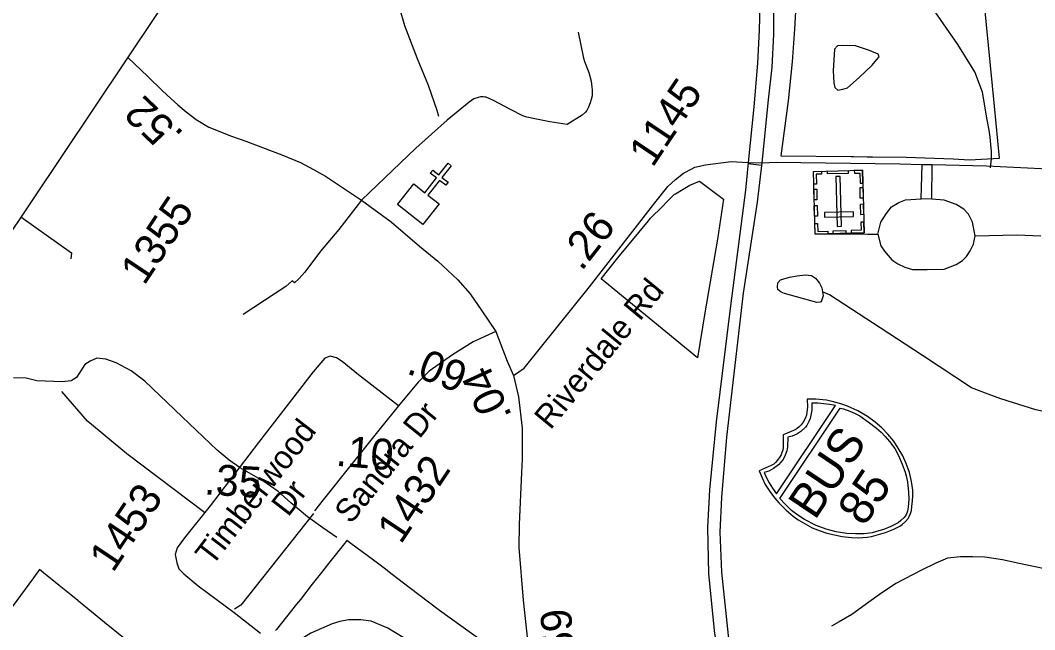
# Model space of a CAD drawing. Extents: x 1715610 to 1720914, y 798298 to 802505.
# Drawn here: x 1715843.1 to 1715932.8, y 799832.4 to 799886.2 of the extents above; entities that cross this region are included whole.
import ezdxf

# ---------------------------------------------------------------- set-up
doc = ezdxf.new("R2010")
doc.units = 0
doc.layers.add('Default', color=7, linetype='Continuous')
doc.layers.add('Prop DSN Text', color=7, linetype='Continuous')

msp = doc.modelspace()

# ---------------------------------------------------------------- linework, layer by layer
at = {"layer": 'Default'}
for p, q in [((1715907.474, 799873.579), (1715908.639, 799873.434)), ((1715907.475, 799873.677), (1715908.697, 799873.648)), ((1715922.771, 799870.464), (1715922.854, 799873.496)), ((1715923.71, 799870.424), (1715923.734, 799873.475)), ((1715923.71, 799870.424), (1715922.771, 799870.464))]:
    msp.add_line(p, q, dxfattribs=at)
for points in [[(1715906.162, 799924.141), (1715906.576, 799919.106), (1715907.414, 799907.775), (1715908.129, 799897.515), (1715908.381, 799893.228), (1715908.56, 799889.786), (1715908.431, 799885.364), (1715908.298, 799882.443), (1715907.977, 799878.584), (1715907.475, 799873.677)], [(1715908.697, 799873.648), (1715909.271, 799879.202), (1715909.59, 799882.072), (1715909.739, 799884.973), (1715909.723, 799889.447), (1715909.75, 799891.489), (1715909.425, 799895.591), (1715908.706, 799906.323), (1715908.169, 799912.638), (1715907.926, 799915.283), (1715907.505, 799921.823), (1715907.412, 799923.305)], [(1715928.88, 799873.195), (1715928.978, 799873.996), (1715928.965, 799874.624), (1715928.914, 799875.256), (1715928.856, 799875.888), (1715928.772, 799876.513), (1715928.604, 799877.443), (1715928.189, 799879.877), (1715927.492, 799881.681), (1715925.985, 799884.077), (1715920.918, 799891.42), (1715920.436, 799892.156), (1715919.17, 799894.095), (1715918.328, 799896.099), (1715917.899, 799897.858), (1715917.787, 799899.163), (1715917.856, 799901.459), (1715918.171, 799903.538), (1715919.377, 799906.5), (1715921.49, 799909.077), (1715923.387, 799912.243), (1715923.452, 799912.569)], [(1715911.705, 799888.054), (1715911.571, 799885.428), (1715911.364, 799882.557), (1715910.997, 799879.105), (1715910.356, 799874.251), (1715916.576, 799874.187), (1715916.766, 799874.184), (1715917.998, 799874.171), (1715918.461, 799874.168), (1715921.422, 799874.137), (1715925.577, 799873.999), (1715927.043, 799873.888), (1715929.693, 799874.057), (1715929.238, 799878.638), (1715928.341, 799887.617)], [(1715911.705, 799888.054), (1715911.571, 799885.428), (1715911.364, 799882.557), (1715910.997, 799879.105), (1715910.356, 799874.251), (1715916.576, 799874.187), (1715916.766, 799874.184), (1715917.998, 799874.171), (1715918.461, 799874.168), (1715921.422, 799874.137), (1715925.577, 799873.999), (1715927.043, 799873.888), (1715929.693, 799874.057), (1715929.238, 799878.638), (1715928.341, 799887.617)], [(1715876.66, 799887.286), (1715877.102, 799885.772), (1715878.217, 799882.852), (1715879.191, 799880.499), (1715879.951, 799878.294), (1715880.114, 799877.762)], [(1715892.448, 799885.188), (1715892.921, 799882.872), (1715892.991, 799882.586), (1715893.379, 799881.61), (1715893.585, 799880.857), (1715893.654, 799880.311), (1715893.685, 799880.08), (1715893.673, 799879.565), (1715893.602, 799879.225), (1715893.508, 799878.943), (1715893.349, 799878.565), (1715893.199, 799878.252), (1715893.083, 799878.097), (1715892.806, 799877.84), (1715891.465, 799877.018), (1715889.945, 799877.26), (1715888.616, 799877.527), (1715887.92, 799877.665), (1715887.561, 799877.785), (1715886.461, 799878.331), (1715884.964, 799879.141), (1715884.309, 799879.425), (1715884.192, 799879.446), (1715884.047, 799879.46), (1715883.807, 799879.453), (1715883.594, 799879.412), (1715883.237, 799879.287), (1715882.804, 799878.98), (1715880.879, 799877.398), (1715878.092, 799874.931), (1715873.302, 799870.34)], [(1715915.094, 799883.681), (1715914.983, 799881.766), (1715915.052, 799880.705), (1715915.132, 799880.3), (1715915.393, 799880.048), (1715915.842, 799880.137), (1715916.238, 799880.263), (1715917.274, 799881.169), (1715918.435, 799882.264), (1715918.85, 799882.767), (1715919.039, 799882.991), (1715918.968, 799883.234), (1715918.177, 799883.568), (1715916.956, 799883.957), (1715915.823, 799884.012), (1715915.365, 799883.968), (1715915.094, 799883.681)], [(1715852.627, 799882.955), (1715852.653, 799882.928), (1715854.424, 799881.249), (1715855.72, 799879.989), (1715856.44, 799879.304), (1715857.07, 799878.761), (1715857.794, 799878.147), (1715858.68, 799877.464), (1715859.815, 799876.799), (1715861.801, 799875.989), (1715863.086, 799875.545), (1715866.26, 799874.342), (1715867.917, 799873.67), (1715869.063, 799873.048), (1715870.116, 799872.452), (1715873.302, 799870.34), (1715875.913, 799868.418), (1715878.43, 799866.267), (1715880.05, 799864.95), (1715881.803, 799863.311), (1715882.887, 799862.061), (1715883.917, 799860.557), (1715885.157, 799858.732)], [(1715886.736, 799854.852), (1715887.661, 799855.492), (1715893.445, 799862.677), (1715897.083, 799867.343), (1715899.225, 799870.103), (1715900.355, 799871.53), (1715901.054, 799872.173), (1715901.756, 799872.732), (1715902.478, 799873.095), (1715902.751, 799873.248), (1715903.696, 799873.458), (1715905.97, 799873.762), (1715907.475, 799873.677)], [(1715907.475, 799873.677), (1715907.219, 799871.214), (1715905.901, 799860.999), (1715904.633, 799850.758), (1715904.042, 799844.761), (1715903.862, 799841.409), (1715903.955, 799837.337), (1715904.479, 799832.054), (1715905.428, 799826.893), (1715905.762, 799825.42), (1715907.867, 799818.914), (1715908.732, 799816.741), (1715911.761, 799809.075), (1715914.608, 799802.168), (1715915.662, 799799.405), (1715916.931, 799795.971)], [(1715922.018, 799775.69), (1715921.924, 799778.916), (1715921.227, 799785.75), (1715920.596, 799788.26), (1715919.573, 799792.351), (1715918.055, 799796.39), (1715915.899, 799801.894), (1715912.799, 799809.701), (1715910.314, 799815.89), (1715908.081, 799821.916), (1715906.648, 799826.886), (1715906.329, 799828.312), (1715905.74, 799831.882), (1715905.135, 799837.47), (1715905.006, 799841.013), (1715905.147, 799844.055), (1715905.586, 799849.399), (1715907.053, 799862.114), (1715908.288, 799870.155), (1715908.697, 799873.648)], [(1715908.697, 799873.648), (1715909.928, 799873.704), (1715920.861, 799873.543), (1715922.854, 799873.496), (1715923.734, 799873.475), (1715928.536, 799873.361), (1715933.353, 799873.131), (1715936.194, 799872.898), (1715938.663, 799872.403), (1715942.933, 799871.337), (1715946.16, 799870.365), (1715954.607, 799867.939), (1715958.8, 799866.637), (1715962.259, 799865.247), (1715963.761, 799864.692), (1715964.59, 799864.335), (1715966.206, 799863.587), (1715970.392, 799860.667), (1715982.657, 799851.643), (1715991.072, 799845.641), (1716000.954, 799838.366), (1716007.032, 799833.787), (1716008.634, 799832.651)], [(1715903.651, 799860.369), (1715902.984, 799856.409), (1715899.034, 799859.648), (1715894.478, 799863.381), (1715895.94, 799865.252), (1715898.666, 799868.521), (1715898.845, 799868.735), (1715899.89, 799869.783), (1715900.281, 799870.175), (1715900.961, 799870.859), (1715901.047, 799870.909), (1715901.735, 799871.313), (1715902.307, 799871.649), (1715903.161, 799872.004), (1715905.282, 799870.414), (1715904.768, 799866.897), (1715903.651, 799860.369)], [(1715903.651, 799860.369), (1715902.984, 799856.409), (1715899.034, 799859.648), (1715894.478, 799863.381), (1715895.94, 799865.252), (1715898.666, 799868.521), (1715898.845, 799868.735), (1715899.89, 799869.783), (1715900.281, 799870.175), (1715900.961, 799870.859), (1715901.047, 799870.909), (1715901.735, 799871.313), (1715902.307, 799871.649), (1715903.161, 799872.004), (1715905.282, 799870.414), (1715904.768, 799866.897), (1715903.651, 799860.369)], [(1715873.302, 799870.34), (1715871.289, 799867.757), (1715869.682, 799865.818), (1715868.289, 799863.968), (1715867.754, 799863.399), (1715867.361, 799863.043), (1715867.159, 799863.206), (1715866.616, 799862.716), (1715862.828, 799860.25)], [(1715918.914, 799867.335), (1715919.207, 799868.399), (1715919.663, 799869.143), (1715920.148, 799869.742), (1715920.778, 799870.119), (1715921.359, 799870.36), (1715922.771, 799870.464)], [(1715927.543, 799867.186), (1715927.304, 799868.396), (1715926.938, 799869.103), (1715926.523, 799869.549), (1715925.837, 799869.966), (1715924.783, 799870.335), (1715923.71, 799870.424)], [(1715843.192, 799868.858), (1715847.672, 799865.671), (1715847.6, 799865.143)], [(1715913.4, 799867.372), (1715918.034, 799867.336), (1715918.914, 799867.335)], [(1715918.914, 799867.335), (1715919.193, 799866.308), (1715919.511, 799865.844), (1715920.167, 799865.068), (1715920.689, 799864.719), (1715921.327, 799864.418), (1715921.994, 799864.224), (1715923.28, 799864.202), (1715924.78, 799864.249), (1715925.855, 799864.663), (1715926.416, 799865.001), (1715926.775, 799865.349), (1715927.076, 799865.861), (1715927.387, 799866.451), (1715927.543, 799867.186)], [(1715927.543, 799867.186), (1715931.22, 799867.287), (1715933.328, 799867.177)], [(1715914.033, 799862.234), (1715914.102, 799861.871), (1715913.914, 799861.364), (1715913.827, 799861.315), (1715913.551, 799861.295), (1715910.677, 799862.103), (1715910.376, 799862.202), (1715910.076, 799862.457), (1715910.067, 799862.677), (1715910.095, 799863.023), (1715910.327, 799863.287), (1715911.128, 799863.534), (1715911.792, 799863.659), (1715912.53, 799863.734), (1715913.07, 799863.678), (1715913.43, 799863.432), (1715913.763, 799862.994), (1715913.966, 799862.596), (1715914.033, 799862.234)], [(1715939.902, 799851.717), (1715938.979, 799851.618), (1715937.338, 799851.53), (1715935.778, 799851.485), (1715934.367, 799851.501), (1715932.897, 799851.819), (1715929.809, 799852.775), (1715928.667, 799853.185), (1715927.212, 799853.756), (1715922.887, 799856.603), (1715919.136, 799859.06), (1715914.644, 799861.97), (1715914.033, 799862.234)], [(1715885.157, 799858.732), (1715883.171, 799857.834), (1715881.325, 799856.687), (1715879.272, 799855.23), (1715878.307, 799854.258), (1715876.559, 799852.158)], [(1715885.157, 799858.732), (1715886.157, 799856.112), (1715886.736, 799854.852)], [(1715876.559, 799852.158), (1715873.018, 799854.904), (1715871.602, 799856.072), (1715871.096, 799856.41), (1715870.539, 799856.563), (1715870.048, 799856.378), (1715869.015, 799855.163), (1715864.188, 799848.936), (1715859.918, 799843.325), (1715857.646, 799840.515), (1715856.993, 799839.629), (1715856.823, 799839.026), (1715856.969, 799838.292), (1715857.158, 799837.776), (1715857.596, 799837.336), (1715858.861, 799836.269), (1715862.057, 799833.917), (1715864.379, 799832.097)], [(1715871.126, 799840.538), (1715869.868, 799841.396), (1715868.524, 799842.36), (1715867.043, 799843.587), (1715865.946, 799844.601), (1715864.58, 799845.531), (1715863.178, 799846.335), (1715862.576, 799846.69), (1715861.608, 799847.353), (1715860.53, 799848.247), (1715857.439, 799851.201), (1715854.154, 799854.339), (1715852.946, 799855.271), (1715851.627, 799855.961), (1715850.69, 799856.287), (1715849.917, 799856.392), (1715849.311, 799856.121), (1715848.837, 799855.81), (1715848.114, 799854.674), (1715847.638, 799854.364), (1715846.84, 799854.276), (1715844.596, 799854.388), (1715843.646, 799854.616), (1715842.548, 799854.626)], [(1715886.736, 799854.852), (1715887.168, 799852.97), (1715887.49, 799850.18), (1715887.489, 799847.458), (1715887.449, 799846.27), (1715887.237, 799841.694), (1715887.191, 799839.646), (1715887.585, 799834.985), (1715887.96, 799831.478)], [(1715859.425, 799842.742), (1715852.556, 799847.935), (1715849.084, 799850.825), (1715846.804, 799853.434)], [(1715876.559, 799852.158), (1715874.942, 799850.154), (1715872.485, 799847.059), (1715869.914, 799843.876), (1715869.15, 799842.899)], [(1715869.063, 799842.67), (1715862.638, 799834.56), (1715862.073, 799834.198)], [(1715941.3, 799842.443), (1715939.695, 799840.324), (1715938.536, 799839.013), (1715937.356, 799838.134), (1715936.288, 799837.651), (1715935.115, 799837.556), (1715933.538, 799837.791), (1715931.419, 799838.238), (1715929.949, 799838.556), (1715928.372, 799838.791), (1715927.298, 799838.839), (1715926.235, 799838.826), (1715925.099, 799838.706), (1715924.057, 799838.26), (1715922.794, 799837.646), (1715920.511, 799836.464), (1715919.063, 799835.501), (1715918.128, 799834.828), (1715916.642, 799833.73), (1715915.513, 799833.079), (1715914.833, 799832.703)], [(1715887.52, 799828.81), (1715880.178, 799834.08), (1715877.5, 799836.131), (1715876.01, 799837.272), (1715875.293, 799837.821), (1715874.343, 799838.529), (1715872.358, 799840.011), (1715871.996, 799840.283), (1715871.674, 799839.861), (1715870.385, 799838.233), (1715869.766, 799837.45), (1715868.946, 799836.409), (1715867.893, 799835.072), (1715867.553, 799834.643), (1715865.775, 799832.394), (1715865.709, 799832.311)], [(1715887.52, 799828.81), (1715880.178, 799834.08), (1715877.5, 799836.131), (1715876.01, 799837.272), (1715875.293, 799837.821), (1715874.343, 799838.529), (1715872.358, 799840.011), (1715871.996, 799840.283), (1715871.674, 799839.861), (1715870.385, 799838.233), (1715869.766, 799837.45), (1715868.946, 799836.409), (1715867.893, 799835.072), (1715867.553, 799834.643), (1715865.775, 799832.394), (1715865.709, 799832.311)], [(1715852.268, 799831.66), (1715850.585, 799833.031), (1715848.285, 799834.908), (1715848.218, 799834.962), (1715847.596, 799835.47), (1715846.563, 799836.299), (1715845.202, 799837.422), (1715844.852, 799837.709), (1715844.301, 799836.965), (1715839.773, 799830.842)], [(1715852.268, 799831.66), (1715850.585, 799833.031), (1715848.285, 799834.908), (1715848.218, 799834.962), (1715847.596, 799835.47), (1715846.563, 799836.299), (1715845.202, 799837.422), (1715844.852, 799837.709), (1715844.301, 799836.965), (1715839.773, 799830.842)], [(1715878.748, 799830.326), (1715876.976, 799831.699), (1715875.637, 799832.526), (1715874.152, 799833.131), (1715873.227, 799833.256), (1715872.14, 799833.254), (1715871.393, 799833.126), (1715870.693, 799832.911), (1715868.815, 799832.08), (1715868.19, 799831.713), (1715866.72, 799830.548)]]:
    msp.add_lwpolyline(points, dxfattribs=at)
for points in [[(1715877.918, 799871.764), (1715878.891, 799870.997), (1715879.918, 799872.296), (1715879.373, 799872.728), (1715879.588, 799873), (1715880.134, 799872.569), (1715880.946, 799873.594), (1715881.219, 799873.378), (1715880.407, 799872.352), (1715880.953, 799871.92), (1715880.738, 799871.648), (1715880.192, 799872.08), (1715879.164, 799870.781), (1715880.146, 799870.001), (1715878.709, 799868.185), (1715876.482, 799869.948)], [(1715917.709, 799867.444), (1715913.381, 799867.329), (1715913.234, 799872.866), (1715917.563, 799872.98)], [(1715913.955, 799872.885), (1715913.961, 799872.635), (1715913.483, 799872.622), (1715913.506, 799871.744), (1715913.264, 799871.737), (1715913.234, 799872.866)], [(1715916.32, 799872.698), (1715914.475, 799872.649), (1715914.469, 799872.897), (1715916.314, 799872.945)], [(1715916.844, 799872.96), (1715916.851, 799872.71), (1715917.329, 799872.723), (1715917.352, 799871.844), (1715917.594, 799871.851), (1715917.564, 799872.979)], [(1715915.322, 799868.018), (1715915.728, 799868.029), (1715915.612, 799872.438), (1715915.206, 799872.427)], [(1715913.523, 799871.301), (1715913.548, 799870.359), (1715913.301, 799870.353), (1715913.276, 799871.294)], [(1715917.604, 799871.46), (1715917.629, 799870.518), (1715917.381, 799870.511), (1715917.356, 799871.453)], [(1715917.642, 799869.998), (1715917.667, 799869.056), (1715917.42, 799869.05), (1715917.395, 799869.992)], [(1715913.561, 799869.868), (1715913.585, 799868.926), (1715913.338, 799868.919), (1715913.313, 799869.861)], [(1715916.783, 799868.9), (1715916.772, 799869.306), (1715914.212, 799869.238), (1715914.223, 799868.832)], [(1715913.354, 799868.272), (1715913.601, 799868.279), (1715913.62, 799867.579), (1715914.502, 799867.602), (1715914.508, 799867.36), (1715913.38, 799867.33)], [(1715917.685, 799868.386), (1715917.438, 799868.379), (1715917.456, 799867.679), (1715916.575, 799867.656), (1715916.581, 799867.414), (1715917.709, 799867.444)], [(1715916.099, 799867.402), (1715914.972, 799867.372), (1715914.966, 799867.62), (1715916.093, 799867.65)], [(1715921.605, 799842.219), (1715921.704, 799842.401), (1715921.813, 799842.661), (1715921.889, 799842.934), (1715921.947, 799843.265), (1715921.99, 799843.781), (1715922.016, 799844.203), (1715922.015, 799844.71), (1715921.902, 799845.468), (1715921.722, 799846.271), (1715921.439, 799847.062), (1715921.135, 799847.743), (1715920.731, 799848.434), (1715920.334, 799849.051), (1715919.825, 799849.672), (1715919.291, 799850.213), (1715918.69, 799850.71), (1715918.003, 799851.231), (1715917.165, 799851.722), (1715916.248, 799852.133), (1715915.648, 799852.345), (1715914.901, 799852.556), (1715914.4, 799852.655), (1715913.453, 799852.744), (1715912.691, 799852.763), (1715912.709, 799852.039), (1715912.664, 799851.604), (1715912.621, 799851.349), (1715912.526, 799851.121), (1715912.322, 799850.72), (1715912.156, 799850.494), (1715911.963, 799850.311), (1715911.801, 799850.155), (1715911.627, 799850.055), (1715910.575, 799849.602), (1715910.557, 799848.455), (1715910.522, 799848.236), (1715910.443, 799848.04), (1715910.378, 799847.844), (1715910.208, 799847.561), (1715910.061, 799847.356), (1715909.88, 799847.168), (1715909.73, 799847.022), (1715909.511, 799846.893), (1715908.449, 799846.424), (1715908.699, 799845.792), (1715908.983, 799845.223), (1715909.447, 799844.511), (1715909.834, 799844.002), (1715910.165, 799843.602), (1715910.823, 799842.944), (1715911.431, 799842.424), (1715911.889, 799842.097), (1715913.113, 799841.403), (1715913.819, 799841.114), (1715914.409, 799840.909), (1715915.783, 799840.614), (1715916.607, 799840.531), (1715917.23, 799840.517), (1715917.982, 799840.579), (1715918.358, 799840.633), (1715919.608, 799840.969), (1715920.34, 799841.263), (1715920.862, 799841.539), (1715921.075, 799841.69), (1715921.377, 799841.949)], [(1715908.889, 799846.27), (1715909.061, 799845.867), (1715909.321, 799845.361), (1715909.626, 799844.891), (1715909.974, 799844.388), (1715915.197, 799852.186), (1715914.67, 799852.276), (1715914.133, 799852.354), (1715913.625, 799852.399), (1715913.1, 799852.392), (1715913.083, 799851.77), (1715913.02, 799851.351), (1715912.937, 799851.035), (1715912.84, 799850.786), (1715912.642, 799850.432), (1715912.533, 799850.288), (1715912.113, 799849.89), (1715911.771, 799849.66), (1715911.367, 799849.493), (1715910.974, 799849.402), (1715910.934, 799848.534), (1715910.871, 799848.179), (1715910.741, 799847.81), (1715910.553, 799847.436), (1715910.139, 799846.942), (1715909.716, 799846.622), (1715909.289, 799846.388)], [(1715915.613, 799851.975), (1715915.889, 799851.911), (1715916.455, 799851.699), (1715916.872, 799851.507), (1715917.347, 799851.278), (1715918.076, 799850.759), (1715918.822, 799850.208), (1715919.23, 799849.832), (1715919.581, 799849.46), (1715919.955, 799849.023), (1715920.427, 799848.405), (1715920.752, 799847.771), (1715921.087, 799847.027), (1715921.331, 799846.302), (1715921.427, 799845.993), (1715921.551, 799845.447), (1715921.628, 799844.552), (1715921.662, 799843.914), (1715921.621, 799843.203), (1715921.563, 799842.868), (1715921.425, 799842.524), (1715921.242, 799842.288), (1715920.961, 799842.041), (1715920.731, 799841.842), (1715920.088, 799841.503), (1715919.511, 799841.264), (1715918.44, 799840.94), (1715917.727, 799840.857), (1715916.953, 799840.849), (1715916.193, 799840.891), (1715915.245, 799841.026), (1715914.361, 799841.265), (1715913.464, 799841.61), (1715912.433, 799842.127), (1715911.844, 799842.502), (1715911.311, 799842.91), (1715911.054, 799843.159), (1715910.739, 799843.472), (1715910.274, 799843.989)]]:
    msp.add_lwpolyline(points, close=True, dxfattribs=at)
at = {"layer": 'Prop DSN Text'}
msp.add_lwpolyline([(1715972.317, 799278.019), (1716250.513, 799693.662), (1715888.228, 799936.145), (1715610.032, 799520.501)], close=True, dxfattribs=at)

# ---------------------------------------------------------------- texts
at = {"layer": 'Default'}
for s, height, rotation, p in [('1145', 2.7188, 56.20506, (1715899.023, 799873.143)), ('.52', 2.7188, 136.43124, (1715857.685, 799876.244)), ('1355', 2.7188, 56.20506, (1715854.092, 799862.724)), ('.26', 2.7188, 52.05615, (1715892.745, 799863.99)), ('Riverdale Rd', 2.06625, 50.54058, (1715889.993, 799849.978)), ('.09', 2.7188, 339.15844, (1715877.186, 799855.062)), ('.04', 2.7188, 114.65291, (1715886.632, 799851.288)), ('Sandra Dr', 2.0663, 51.18859, (1715872.351, 799841.642)), ('Timberwood ', 2.06625, 52.2698, (1715860.093, 799837.928)), ('.10', 2.7188, 355.34988, (1715870.975, 799846.878)), ('BUS', 3.045, 56.20506, (1715913.365, 799841.991)), ('1432', 2.7188, 56.20506, (1715876.766, 799839.863)), ('.35', 2.7188, 356.52123, (1715859.35, 799844.346)), ('85', 3.045, 56.20506, (1715917.724, 799841.413)), ('1453', 2.7188, 56.20506, (1715851.333, 799837.356)), ('Dr', 2.0663, 52.2698, (1715866.816, 799842.282)), ('Hayworth Springs Rd', 2.06625, 50.67435, (1715929.236, 799817.92)), ('.59', 2.7188, 96.10601, (1715892.291, 799829.333))]:
    msp.add_text(s, height=height, rotation=rotation, dxfattribs=at).set_placement(p)

doc.saveas('drawing.dxf')
